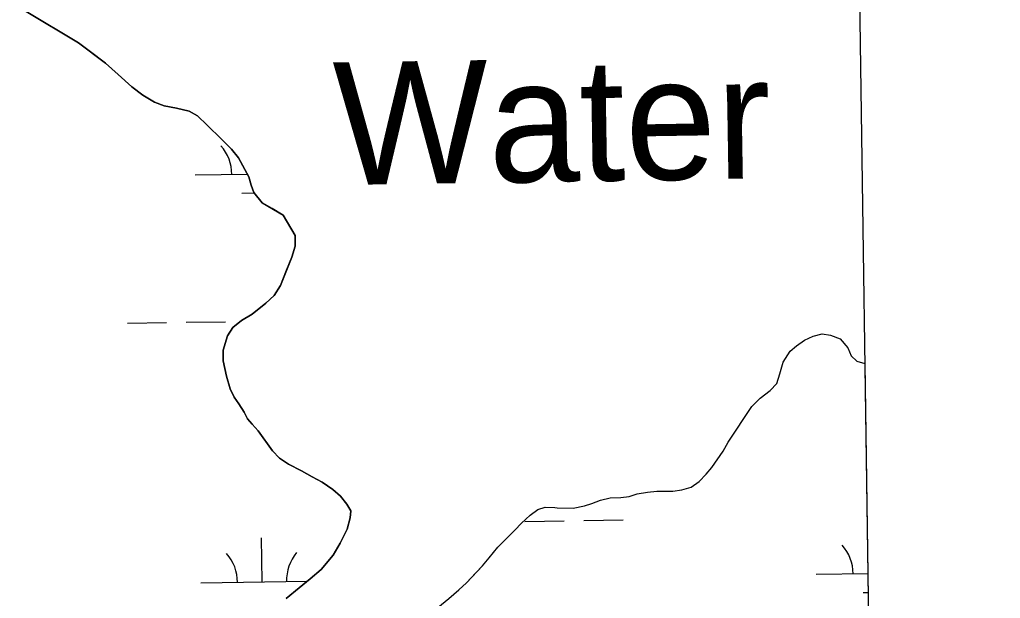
# Model space of a CAD drawing. Extents: x 3767014 to 3805179, y 361544 to 387384.
# Drawn here: x 3802261 to 3803060, y 374928 to 375400 of the extents above; entities that cross this region are included whole.
import ezdxf

# ---------------------------------------------------------------- set-up
doc = ezdxf.new("R2010")
doc.units = 0
for name, color, linetype in [('V-GRID-FRAM', 7, 'Continuous'), ('V-RIVR-IDEN', 7, 'Continuous'), ('V-TOPO-SHOR', 7, 'Continuous'), ('V-WETL-SWMP', 7, 'Continuous')]:
    doc.layers.add(name, color=color, linetype=linetype)

msp = doc.modelspace()

# ---------------------------------------------------------------- linework, layer by layer
at = {"layer": 'V-GRID-FRAM'}
msp.add_lwpolyline([(3771006.872, 385146.094), (3802799.803, 385587.734), (3803060.286, 367407.215), (3771251.489, 366965.353), (3771006.872, 385146.094)], dxfattribs=at)
at = {"layer": 'V-TOPO-SHOR'}
for points in [[(3802441.586, 375154.879), (3802450.378, 375160.01), (3802461.337, 375168.984), (3802468.104, 375175.298), (3802473.439, 375183.605), (3802478.325, 375195.927), (3802482.626, 375206.636), (3802485.342, 375215.519), (3802485.44, 375224.37), (3802475.597, 375240.949), (3802466.486, 375246.275), (3802458.386, 375251.008), (3802451.654, 375259.178), (3802449.375, 375265.187), (3802447.486, 375272.002), (3802444.199, 375277.999), (3802439.061, 375287.594), (3802433.349, 375294.567), (3802425.208, 375302.921), (3802413.615, 375314.253), (3802405.685, 375321.806), (3802399.002, 375325.75), (3802388.516, 375328.044), (3802378.641, 375329.942), (3802370.76, 375333.07), (3802361.245, 375338.593), (3802352.113, 375345.528), (3802341.138, 375355.659), (3802330.775, 375364.791), (3802317.385, 375374.896), (3802308.663, 375381.433), (3802265.931, 375407.009)], [(3802477.973, 374928.227), (3802488.532, 374936.997), (3802497.699, 374944.343), (3802506.463, 374951.884), (3802516.383, 374963.664), (3802522.105, 374973.381), (3802527.807, 374984.711), (3802530.115, 374993.988), (3802530.652, 374999.827), (3802527.574, 375005.224), (3802522.271, 375011.597), (3802516.172, 375017.16), (3802507.456, 375023.095), (3802499.162, 375027.422), (3802490.456, 375032.352), (3802479.935, 375037.863), (3802472.638, 375042.807), (3802466.94, 375048.574), (3802455.287, 375064.933), (3802450.401, 375070.307), (3802446.526, 375074.889), (3802443.651, 375080.084), (3802439.35, 375086.873), (3802435.665, 375092.464), (3802432.368, 375099.264), (3802429.235, 375109.485), (3802426.677, 375122.128), (3802426.578, 375130.774), (3802430.064, 375142.481), (3802434.412, 375149.167), (3802441.586, 375154.879)], [(3802712.031, 375001.804), (3802721.339, 375003.704), (3802727.133, 375005.709), (3802734.329, 375008.437), (3802742.241, 375010.291), (3802750.873, 375010.741), (3802757.74, 375011.525), (3802764.24, 375013.539), (3802772.686, 375014.87), (3802780.258, 375015.839), (3802786.605, 375015.734), (3802793.304, 375015.812), (3802800.697, 375016.779), (3802808.252, 375018.98), (3802814.722, 375023.637), (3802820.294, 375029.519), (3802825.166, 375035.041), (3802834.182, 375048.365), (3802838.329, 375055.818), (3802857.74, 375084.774), (3802864.363, 375091.549), (3802872.573, 375097.99), (3802878.152, 375103.52), (3802880.53, 375111.48), (3802883.065, 375120.852), (3802888.779, 375129.908), (3802894.016, 375134.377), (3802900.666, 375138.86), (3802907.676, 375142.288), (3802915.059, 375144.138), (3802921.773, 375142.978), (3802929.565, 375139.894), (3802935.994, 375132.74), (3802938.537, 375126.07), (3802943.348, 375121.718), (3802949.783, 375119.819)], [(3802551.181, 374875.972), (3802560.352, 374882.915), (3802568.523, 374889.444), (3802577.489, 374896.788), (3802586.65, 374904.737), (3802594.996, 374913.682), (3802601.752, 374920.799), (3802610.515, 374928.342), (3802618.884, 374935.274), (3802625.052, 374940.978), (3802632.601, 374949.109), (3802637.967, 374954.802), (3802643.523, 374961.3), (3802650.664, 374970.031), (3802657.82, 374977.355), (3802664.384, 374983.865), (3802669.948, 374989.761), (3802676.916, 374996.075), (3802683.297, 375000.776), (3802689.105, 375002.852), (3802696.953, 375002.541), (3802698.969, 375002.162), (3802712.031, 375001.804)]]:
    msp.add_lwpolyline(points, dxfattribs=at)
at = {"layer": 'V-WETL-SWMP'}
for p, q in [((3802265.932, 375407.009), (3802308.662, 375381.433)), ((3802308.662, 375381.433), (3802330.776, 375364.792)), ((3802330.776, 375364.792), (3802341.138, 375355.659)), ((3802341.138, 375355.659), (3802352.114, 375345.527)), ((3802352.114, 375345.527), (3802361.245, 375338.593)), ((3802361.245, 375338.593), (3802370.761, 375333.07)), ((3802370.761, 375333.07), (3802378.64, 375329.942)), ((3802378.64, 375329.942), (3802388.517, 375328.044)), ((3802388.517, 375328.044), (3802399.002, 375325.751)), ((3802399.002, 375325.751), (3802405.684, 375321.805)), ((3802405.684, 375321.805), (3802413.615, 375314.253)), ((3802413.615, 375314.253), (3802425.209, 375302.922)), ((3802425.209, 375302.922), (3802433.349, 375294.568)), ((3802433.349, 375294.568), (3802439.061, 375287.594)), ((3802439.061, 375287.594), (3802447.486, 375272.003)), ((3802403.705, 375273.689), (3802446.256, 375274.28)), ((3802447.486, 375272.003), (3802449.374, 375265.186)), ((3802449.374, 375265.186), (3802451.655, 375259.178)), ((3802441.916, 375258.787), (3802451.863, 375258.925)), ((3802451.655, 375259.178), (3802458.386, 375251.009)), ((3802458.386, 375251.009), (3802475.597, 375240.949)), ((3802475.597, 375240.949), (3802485.441, 375224.369)), ((3802485.441, 375224.369), (3802485.341, 375215.518)), ((3802485.341, 375215.518), (3802482.627, 375206.637)), ((3802482.627, 375206.637), (3802473.438, 375183.604)), ((3802473.438, 375183.604), (3802468.103, 375175.297)), ((3802468.103, 375175.297), (3802461.337, 375168.984)), ((3802461.337, 375168.984), (3802450.378, 375160.009)), ((3802450.378, 375160.009), (3802441.587, 375154.88)), ((3802348.535, 375152.84), (3802380.531, 375153.285)), ((3802396.53, 375153.507), (3802428.527, 375153.951)), ((3802434.412, 375149.167), (3802430.064, 375142.48)), ((3802441.587, 375154.88), (3802434.412, 375149.167)), ((3802430.064, 375142.48), (3802426.578, 375130.774)), ((3802900.665, 375138.859), (3802907.677, 375142.289)), ((3802907.677, 375142.289), (3802915.06, 375144.137)), ((3802915.06, 375144.137), (3802921.773, 375142.979)), ((3802921.773, 375142.979), (3802929.565, 375139.895)), ((3802888.78, 375129.908), (3802894.017, 375134.376)), ((3802894.017, 375134.376), (3802900.665, 375138.859)), ((3802929.565, 375139.895), (3802935.993, 375132.741)), ((3802426.578, 375130.774), (3802426.677, 375122.127)), ((3802883.066, 375120.852), (3802888.78, 375129.908)), ((3802935.993, 375132.741), (3802938.538, 375126.071)), ((3802938.538, 375126.071), (3802943.348, 375121.719)), ((3802426.677, 375122.127), (3802429.235, 375109.486)), ((3802880.529, 375111.48), (3802883.066, 375120.852)), ((3802943.348, 375121.719), (3802949.783, 375119.82)), ((3802949.783, 375119.82), (3802976.093, 373283.509)), ((3802429.235, 375109.486), (3802432.369, 375099.264)), ((3802878.152, 375103.519), (3802880.529, 375111.48)), ((3802872.574, 375097.99), (3802878.152, 375103.519)), ((3802432.369, 375099.264), (3802435.665, 375092.464)), ((3802864.362, 375091.55), (3802872.574, 375097.99)), ((3802435.665, 375092.464), (3802439.349, 375086.874)), ((3802439.349, 375086.874), (3802443.651, 375080.085)), ((3802857.74, 375084.775), (3802864.362, 375091.55)), ((3802443.651, 375080.085), (3802446.526, 375074.889)), ((3802838.328, 375055.817), (3802857.74, 375084.775)), ((3802446.526, 375074.889), (3802450.4, 375070.308)), ((3802450.4, 375070.308), (3802455.288, 375064.933)), ((3802455.288, 375064.933), (3802466.94, 375048.574)), ((3802834.182, 375048.365), (3802838.328, 375055.817)), ((3802466.94, 375048.574), (3802472.637, 375042.807)), ((3802825.167, 375035.04), (3802834.182, 375048.365)), ((3802472.637, 375042.807), (3802479.935, 375037.863)), ((3802479.935, 375037.863), (3802490.456, 375032.352)), ((3802490.456, 375032.352), (3802499.161, 375027.423)), ((3802814.721, 375023.637), (3802820.294, 375029.519)), ((3802820.294, 375029.519), (3802825.167, 375035.04)), ((3802499.161, 375027.423), (3802507.457, 375023.094)), ((3802507.457, 375023.094), (3802516.173, 375017.16)), ((3802808.251, 375018.98), (3802814.721, 375023.637)), ((3802516.173, 375017.16), (3802522.271, 375011.598)), ((3802757.741, 375011.526), (3802764.24, 375013.539)), ((3802764.24, 375013.539), (3802772.687, 375014.87)), ((3802772.687, 375014.87), (3802780.257, 375015.838)), ((3802780.257, 375015.838), (3802786.604, 375015.735)), ((3802786.604, 375015.735), (3802793.303, 375015.812)), ((3802793.303, 375015.812), (3802800.696, 375016.778)), ((3802800.696, 375016.778), (3802808.251, 375018.98)), ((3802522.271, 375011.598), (3802527.573, 375005.223)), ((3802527.573, 375005.223), (3802530.652, 374999.828)), ((3802721.338, 375003.704), (3802727.133, 375005.71)), ((3802727.133, 375005.71), (3802734.329, 375008.437)), ((3802734.329, 375008.437), (3802742.241, 375010.29)), ((3802742.241, 375010.29), (3802750.874, 375010.742)), ((3802750.874, 375010.742), (3802757.741, 375011.526)), ((3802530.652, 374999.828), (3802530.115, 374993.989)), ((3802676.915, 374996.076), (3802683.297, 375000.775)), ((3802683.297, 375000.775), (3802689.106, 375002.853)), ((3802689.106, 375002.853), (3802696.953, 375002.541)), ((3802696.953, 375002.541), (3802698.969, 375002.162)), ((3802698.969, 375002.162), (3802712.031, 375001.804)), ((3802712.031, 375001.804), (3802721.338, 375003.704)), ((3802530.115, 374993.989), (3802527.808, 374984.711)), ((3802664.384, 374983.865), (3802669.948, 374989.762)), ((3802669.948, 374989.762), (3802676.915, 374996.076)), ((3802672.72, 374991.153), (3802704.717, 374991.598)), ((3802720.715, 374991.82), (3802752.712, 374992.265)), ((3802527.808, 374984.711), (3802522.105, 374973.382)), ((3802657.821, 374977.354), (3802664.384, 374983.865)), ((3802458.321, 374941.741), (3802457.821, 374977.737)), ((3802522.105, 374973.382), (3802516.384, 374963.663)), ((3802650.665, 374970.031), (3802657.821, 374977.354)), ((3802643.524, 374961.301), (3802650.665, 374970.031)), ((3802516.384, 374963.663), (3802506.462, 374951.884)), ((3802637.967, 374954.802), (3802643.524, 374961.301)), ((3802506.462, 374951.884), (3802497.699, 374944.342)), ((3802625.053, 374940.977), (3802637.967, 374954.802)), ((3802408.326, 374941.046), (3802495.09, 374942.251)), ((3802497.699, 374944.342), (3802488.532, 374936.996)), ((3802618.883, 374935.275), (3802625.053, 374940.977)), ((3802910.186, 374948.018), (3802952.236, 374948.602)), ((3802488.532, 374936.996), (3802477.973, 374928.227)), ((3802610.515, 374928.341), (3802618.883, 374935.275)), ((3802948.396, 374933.116), (3802952.457, 374933.172))]:
    msp.add_line(p, q, dxfattribs=at)
for centre, start, end in [((3802398.456, 375274.091), 0.024037, 41.567696), ((3802513.552, 374942.983), 140.024034, 181.567693), ((3802904.937, 374948.419), 0.024037, 41.567696), ((3802403.077, 374941.448), 0.024037, 41.567696)]:
    msp.add_arc(centre, 35.246, start, end, dxfattribs=at)

# ---------------------------------------------------------------- texts
at = {"layer": 'V-RIVR-IDEN'}
msp.add_text('Water', height=100, rotation=0.919589, dxfattribs=at).set_placement((3802517.239, 375265.331))

doc.saveas('drawing.dxf')
